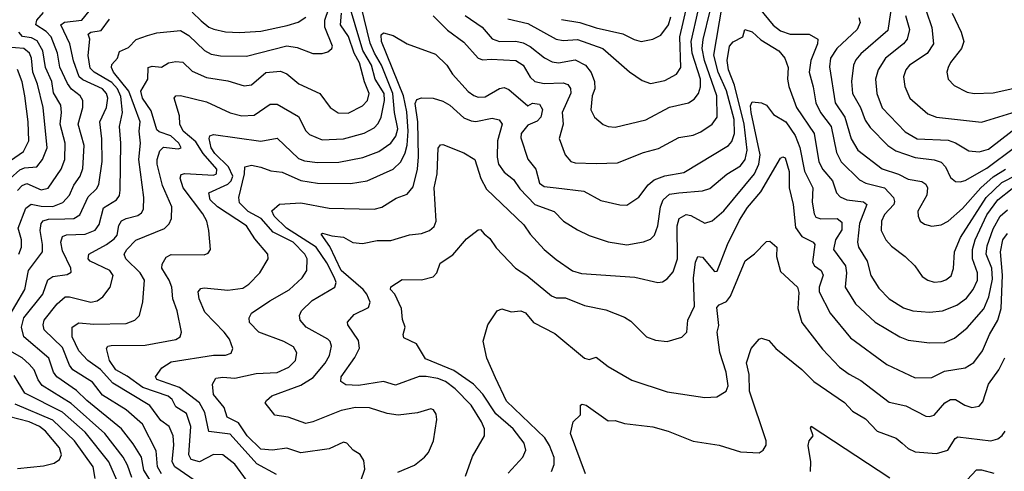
# Model space of a CAD drawing. Extents: x 1308313 to 1441400, y 959662 to 1036319.
# Tile 436 of 656: x 1374304 to 1378472, y 1016816 to 1018727. Entities that reach past the tile are written whole.
import ezdxf

# ---------------------------------------------------------------- set-up
doc = ezdxf.new("R2010")
doc.units = 0

msp = doc.modelspace()

# ---------------------------------------------------------------- linework, layer by layer
at = {"layer": '0CON10XD'}
for points in [[(1374249.8, 1017455), (1374326.9, 1017585), (1374341.1, 1017665), (1374400.3, 1017745), (1374401.6, 1017775), (1374391.4, 1017835), (1374395.3, 1017865), (1374404.3, 1017875.7), (1374426.8, 1017883.2), (1374495.5, 1017884.5), (1374534.1, 1017885.9), (1374559.5, 1017900.5), (1374595, 1017977.7), (1374629.2, 1018010.8), (1374640.1, 1018029.9), (1374652.9, 1018127.1), (1374652.5, 1018222.5), (1374643.5, 1018295), (1374672, 1018355), (1374678.1, 1018395), (1374672.6, 1018415), (1374654.7, 1018435), (1374572.3, 1018472.3), (1374555.6, 1018485.6), (1374532.6, 1018552.6), (1374517.4, 1018625), (1374478.2, 1018705), (1374493.5, 1018716.5), (1374567.5, 1018725), (1374635, 1018808.5)], [(1375265, 1016778.2), (1375215, 1016845.9), (1375165, 1016884.7), (1375125, 1016886.9), (1375065, 1016855.3), (1375029.6, 1016865), (1375020.8, 1016885), (1375029.1, 1017005), (1375010.6, 1017060.6), (1374965, 1017088.2), (1374949.4, 1017119.4), (1374933.4, 1017133.4), (1374825, 1017170.1), (1374758.8, 1017218.8), (1374711.7, 1017245), (1374684.4, 1017285), (1374671.5, 1017335), (1374678, 1017345), (1374691.6, 1017348.4), (1374835, 1017348.9), (1374965, 1017373.8), (1374984.2, 1017385), (1374988.9, 1017405), (1374970.4, 1017495), (1374953.2, 1017545), (1374948.3, 1017595), (1374937.7, 1017625), (1374906.2, 1017675), (1374907.8, 1017692.2), (1374925, 1017722.5), (1374945, 1017733.6), (1375085, 1017731.4), (1375101.7, 1017738.3), (1375112, 1017755), (1375105.6, 1017834.4), (1375096.2, 1017875), (1375080, 1017905), (1374997.1, 1018015), (1374983.2, 1018056.8), (1374988.3, 1018071.7), (1375003.9, 1018076.1), (1375125, 1018068.4), (1375137.2, 1018075), (1375139.6, 1018095), (1375080.6, 1018160.6), (1375050.3, 1018210.3), (1374996.4, 1018255), (1374982.2, 1018285), (1374980.2, 1018319.8), (1374958.2, 1018395), (1374965.4, 1018404.6), (1374985, 1018406.6), (1375095, 1018379.7), (1375195, 1018332.5), (1375245, 1018320.7), (1375297, 1018323), (1375365, 1018369.6), (1375395, 1018370), (1375485, 1018316.9), (1375515, 1018256.9), (1375530.8, 1018240.8), (1375585, 1018218.6), (1375675, 1018222.2), (1375763, 1018247), (1375805, 1018270), (1375822.2, 1018287.8), (1375835.1, 1018314.9), (1375848.7, 1018385), (1375847.1, 1018415), (1375809.1, 1018475), (1375793.7, 1018535), (1375756.5, 1018596.5), (1375692.2, 1018815)], [(1375391.7, 1016801.7), (1375307.7, 1016847.7), (1375195, 1016973.1), (1375105, 1016983.9), (1375088.8, 1017065), (1375065.8, 1017105.8), (1374980.8, 1017170.8), (1374884.4, 1017204.4), (1374880, 1017215), (1374906.7, 1017253.3), (1374945, 1017279.4), (1375125, 1017307), (1375175, 1017306.8), (1375199.2, 1017315), (1375206.9, 1017335), (1375192.1, 1017375), (1375170.3, 1017405), (1375088.6, 1017488.6), (1375063.8, 1017545), (1375060, 1017575), (1375071.2, 1017588.8), (1375085, 1017592.3), (1375185, 1017582.8), (1375249.5, 1017590.5), (1375275, 1017607.1), (1375320.5, 1017655), (1375356.9, 1017715), (1375354.4, 1017735), (1375299.3, 1017799.3), (1375264.7, 1017855), (1375141.7, 1017935), (1375111.4, 1017965), (1375105.5, 1017995), (1375185, 1018031.3), (1375199.2, 1018045), (1375206.7, 1018065), (1375188.8, 1018105), (1375130.2, 1018160.2), (1375115.5, 1018185), (1375105.9, 1018224.1), (1375108.9, 1018235), (1375125, 1018241.2), (1375325, 1018212.9), (1375395, 1018225.4), (1375485, 1018140.3), (1375509.7, 1018129.7), (1375565, 1018123), (1375655, 1018124.8), (1375756.6, 1018143.4), (1375825, 1018169.3), (1375875, 1018204.7), (1375896.2, 1018233.8), (1375905.6, 1018265), (1375890.9, 1018335), (1375883.5, 1018415), (1375835.7, 1018535), (1375805.6, 1018585), (1375788.5, 1018628.5), (1375750.2, 1018785)], [(1375748.2, 1016775), (1375765.4, 1016825), (1375761.1, 1016861.1), (1375746.3, 1016886.3), (1375715.8, 1016905), (1375688.8, 1016935), (1375675, 1016939.2), (1375615, 1016911.2), (1375495, 1016893.4), (1375435, 1016912.9), (1375375.2, 1016904.8), (1375325, 1016908.9), (1375267.3, 1016965), (1375230.9, 1017020.9), (1375182.9, 1017045), (1375169.6, 1017085), (1375125, 1017140.6), (1375120, 1017185), (1375135, 1017209.1), (1375165, 1017214.1), (1375215, 1017209.2), (1375305, 1017229), (1375395, 1017234.2), (1375444.3, 1017255.7), (1375472.1, 1017285), (1375476.9, 1017316.9), (1375462.9, 1017342.9), (1375422.9, 1017365), (1375316.5, 1017405), (1375277.8, 1017445), (1375275.6, 1017465), (1375285.7, 1017485), (1375363.4, 1017536.6), (1375445, 1017584), (1375500.4, 1017635), (1375519.6, 1017665), (1375520.8, 1017715), (1375511.8, 1017735), (1375462.4, 1017785), (1375377.2, 1017827.2), (1375327.2, 1017885), (1375271.7, 1017915), (1375235, 1017951.8), (1375232.1, 1017975), (1375255.8, 1018075), (1375257.1, 1018105), (1375285, 1018111), (1375325, 1018103.1), (1375368.1, 1018088.1), (1375415, 1018081.9), (1375495, 1018046.5), (1375565, 1018034.8), (1375705, 1018033.2), (1375775, 1018045.3), (1375885, 1018094.2), (1375918, 1018125), (1375936.6, 1018163.4), (1375943.9, 1018196.1), (1375948.4, 1018255), (1375943.3, 1018336.7), (1375928.4, 1018405), (1375836.2, 1018635), (1375835, 1018663.3), (1375845, 1018671.9), (1375885, 1018660.5), (1375945, 1018625.5), (1376065, 1018581.5), (1376113.1, 1018535), (1376136.7, 1018496.7), (1376203.4, 1018423.4), (1376226.1, 1018406.1), (1376245, 1018399.2), (1376275, 1018400.7), (1376335, 1018435.7), (1376355, 1018440.3), (1376375, 1018431.5), (1376455, 1018362), (1376475.5, 1018374.5), (1376505, 1018369.1), (1376517, 1018347), (1376509.7, 1018315), (1376495, 1018297.5), (1376455, 1018281.4), (1376427.5, 1018245), (1376425, 1018227.5), (1376455, 1018136.7), (1376489.4, 1018095), (1376505.2, 1018035.3), (1376525, 1018020.9), (1376575, 1018015.3), (1376691.9, 1018001.9), (1376765, 1017961.5), (1376845, 1017942.9), (1376875, 1017941.8), (1376925, 1017975.5), (1376965, 1018028.5), (1376990.3, 1018049.7), (1377035, 1018065.7), (1377115, 1018080.3), (1377305.2, 1018194.8), (1377318.3, 1018211.7), (1377329.7, 1018245), (1377328.3, 1018305), (1377296.1, 1018426.1), (1377261, 1018505), (1377242.6, 1018577.4), (1377277.5, 1018785)], [(1376370.6, 1018730.6), (1376455, 1018711.7), (1376575, 1018644.7), (1376605, 1018639.3), (1376665, 1018644), (1376772.2, 1018605), (1376885.8, 1018505.8), (1376939.5, 1018469.5), (1376975, 1018457.3), (1377035, 1018469.2), (1377085, 1018497.3), (1377102.5, 1018525), (1377098.8, 1018655), (1377131.4, 1018795)], [(1377995.8, 1018795.8), (1377978.7, 1018681.3), (1377865, 1018582.7), (1377843.4, 1018556.6), (1377834.2, 1018535), (1377824.8, 1018465), (1377828.9, 1018415), (1377863.8, 1018355), (1377882.5, 1018302.5), (1377905, 1018270.4), (1377978.9, 1018195), (1378012.8, 1018172.8), (1378094.1, 1018144.1), (1378175, 1018134.3), (1378205, 1018124.1), (1378222.6, 1018105), (1378245, 1018059.5), (1378265, 1018042.9), (1378285, 1018040.4), (1378306.4, 1018046.4), (1378398.3, 1018098.3), (1378515, 1018186)], [(1374300.5, 1017735), (1374312.5, 1017765), (1374312.3, 1017795), (1374297.4, 1017845), (1374330.2, 1017929.8), (1374353.4, 1017946.6), (1374395, 1017937.9), (1374445, 1017937), (1374487.1, 1017952.9), (1374515, 1017984.6), (1374533.5, 1018026.5), (1374561, 1018065), (1374572.4, 1018097.6), (1374576.7, 1018195), (1374551.3, 1018285), (1374571.7, 1018355), (1374571.2, 1018385), (1374560.3, 1018405), (1374523.2, 1018433.2), (1374507, 1018457), (1374475, 1018526.4), (1374463.9, 1018585), (1374437.7, 1018655), (1374416.9, 1018676.9), (1374373, 1018705), (1374376.7, 1018725), (1374405, 1018757.5)], [(1374904, 1016805), (1374887.1, 1016835), (1374881.6, 1016901.6), (1374824.6, 1017014.6), (1374755.1, 1017075.1), (1374655, 1017137.4), (1374612.7, 1017192.7), (1374530, 1017245), (1374514.8, 1017265), (1374485, 1017339.5), (1374408.1, 1017415), (1374403.2, 1017435), (1374407.9, 1017455), (1374463.4, 1017525), (1374496.5, 1017553.5), (1374515.9, 1017554.1), (1374605, 1017531.1), (1374632.8, 1017537.2), (1374655.7, 1017554.3), (1374687.3, 1017595), (1374700, 1017645), (1374686.2, 1017665), (1374603.1, 1017705), (1374594, 1017715), (1374596.8, 1017735), (1374672, 1017775), (1374705, 1017799.3), (1374716.4, 1017815), (1374723.9, 1017856.1), (1374734.9, 1017875.1), (1374755, 1017886), (1374805, 1017897.8), (1374820.5, 1017909.5), (1374828.4, 1017925), (1374830.2, 1017975), (1374809.2, 1018135), (1374815.6, 1018205), (1374810.6, 1018255), (1374814.4, 1018295), (1374766.7, 1018425), (1374702.2, 1018505), (1374692.5, 1018525), (1374695, 1018536.9), (1374717.9, 1018565), (1374727.3, 1018592.7), (1374765, 1018609.1), (1374797, 1018643), (1374845, 1018660.3), (1374885, 1018672.2), (1374985, 1018681.2), (1375020.4, 1018660.4), (1375086.2, 1018596.2), (1375115, 1018581.6), (1375154.3, 1018574.3), (1375265, 1018573.2), (1375435, 1018616.5), (1375479.6, 1018609.6), (1375545, 1018584.6), (1375585, 1018584.5), (1375608.6, 1018591.4), (1375625.4, 1018604.6), (1375628.5, 1018615), (1375595.5, 1018695), (1375596.6, 1018725), (1375612.3, 1018775)], [(1375065, 1016762.5), (1374961, 1016835), (1374949.8, 1016855), (1374957.2, 1016927.2), (1374954.2, 1016965), (1374937.8, 1017005), (1374901.2, 1017031.2), (1374855, 1017094.2), (1374699.1, 1017189.1), (1374646.6, 1017246.6), (1374593.1, 1017285), (1374555, 1017325.8), (1374526.7, 1017385), (1374526.4, 1017425), (1374555, 1017444.7), (1374618, 1017438), (1374755, 1017441.6), (1374791.4, 1017455), (1374812.2, 1017475), (1374825, 1017532.5), (1374832.4, 1017625), (1374814.2, 1017655), (1374754, 1017715), (1374746.8, 1017735), (1374758, 1017755), (1374796, 1017794), (1374917.2, 1017842.8), (1374937, 1017863), (1374947.3, 1017885), (1374948.2, 1017935), (1374909.4, 1018025), (1374886.3, 1018115), (1374886.8, 1018135), (1374898.3, 1018171.7), (1374912.6, 1018187.4), (1374975, 1018180), (1374988.1, 1018185), (1374977.5, 1018205), (1374943.6, 1018235), (1374895, 1018251.9), (1374885, 1018260.8), (1374861, 1018341), (1374824.9, 1018395), (1374816.6, 1018425), (1374846.9, 1018475), (1374847.9, 1018525), (1374865, 1018531.1), (1374904.2, 1018525.8), (1374934.2, 1018545), (1374965, 1018550.8), (1374995, 1018547.7), (1375035, 1018510), (1375095, 1018482.2), (1375185, 1018468.8), (1375255, 1018446.7), (1375285, 1018451.1), (1375346.4, 1018503.6), (1375408.8, 1018508.8), (1375435, 1018498.5), (1375485.8, 1018455.8), (1375575.3, 1018415.3), (1375619.1, 1018355), (1375652.7, 1018332.7), (1375695, 1018331.9), (1375755, 1018363.1), (1375776.7, 1018385), (1375783.1, 1018415), (1375763.8, 1018463.8), (1375743.1, 1018545), (1375720.7, 1018585), (1375696.5, 1018656.5), (1375662.3, 1018705), (1375665.9, 1018755)], [(1375035, 1018759.2), (1375071.9, 1018721.9), (1375105, 1018695.3), (1375126.6, 1018686.6), (1375175, 1018675.7), (1375235, 1018673.4), (1375325, 1018679.3), (1375437.3, 1018702.7), (1375482.9, 1018717.1), (1375515, 1018737.5)], [(1376055, 1018743.2), (1376115, 1018682.6), (1376185, 1018632.4), (1376245, 1018564.7), (1376265, 1018557.1), (1376299.5, 1018560.5), (1376405, 1018554.4), (1376434.9, 1018534.9), (1376465, 1018483.8), (1376485.6, 1018465.6), (1376525, 1018457), (1376605, 1018460), (1376625, 1018452.7), (1376636.2, 1018436.2), (1376636.9, 1018416.9), (1376600.7, 1018335), (1376604.7, 1018285), (1376588.2, 1018225), (1376613.5, 1018155), (1376637.4, 1018127.4), (1376655, 1018121.5), (1376745, 1018117.8), (1376835, 1018121.2), (1376945, 1018164.6), (1377008.7, 1018181.3), (1377095, 1018227.9), (1377155, 1018238.2), (1377188, 1018252), (1377235.7, 1018284.3), (1377256.6, 1018315), (1377254.8, 1018405.2), (1377203.6, 1018555), (1377193, 1018605), (1377196.8, 1018643.2), (1377227.2, 1018765)], [(1376190.2, 1018745), (1376262.5, 1018695), (1376305, 1018646), (1376335, 1018634.7), (1376405, 1018636.5), (1376435, 1018629.6), (1376465, 1018613.8), (1376525.2, 1018565.2), (1376558.5, 1018548.5), (1376585, 1018544.3), (1376655, 1018558), (1376699.2, 1018535), (1376723.3, 1018503.3), (1376738.1, 1018465), (1376738.6, 1018435), (1376727.7, 1018405), (1376722.5, 1018345), (1376737.1, 1018315), (1376773.9, 1018283.9), (1376795, 1018274.4), (1376825, 1018272.5), (1376955, 1018303.3), (1377055, 1018356.6), (1377135, 1018375.4), (1377158.8, 1018391.2), (1377177.2, 1018415), (1377186.6, 1018443.4), (1377186.2, 1018475), (1377151.2, 1018585), (1377147.2, 1018635), (1377176.2, 1018765)], [(1377435, 1018776.2), (1377494.3, 1018704.3), (1377525, 1018680.7), (1377566.3, 1018666.3), (1377645.6, 1018665.6), (1377683.5, 1018645), (1377681.8, 1018625), (1377653.7, 1018555), (1377645.7, 1018505.7), (1377663.6, 1018443.6), (1377673.9, 1018375), (1377694.4, 1018335), (1377738.8, 1018275), (1377761.5, 1018165), (1377781.2, 1018125), (1377858.8, 1018048.8), (1377885.8, 1018035.8), (1377965.1, 1018015.1), (1378002.8, 1017975), (1378007.8, 1017957.8), (1378004.3, 1017945), (1377965, 1017902.7), (1377951.8, 1017875), (1377951.2, 1017835), (1377970.8, 1017795), (1377995, 1017768.8), (1378052.2, 1017725), (1378092.9, 1017685), (1378125, 1017640.8), (1378148.8, 1017625), (1378175, 1017616.7), (1378205, 1017618.5), (1378225, 1017625.6), (1378246.5, 1017643.5), (1378256.6, 1017673.4), (1378260.8, 1017745), (1378286.3, 1017805), (1378394.9, 1017975.1), (1378461.4, 1018038.6), (1378525, 1018071.1)], [(1378054.5, 1018745), (1378070.9, 1018685), (1378061.4, 1018645), (1378046.1, 1018625), (1377969.2, 1018565), (1377937.5, 1018515), (1377927.5, 1018475), (1377933.2, 1018415), (1377954.5, 1018354.5), (1378052.9, 1018252.9), (1378102.6, 1018222.6), (1378235, 1018217.2), (1378265, 1018206.6), (1378321.9, 1018171.9), (1378365, 1018167.5), (1378405, 1018179.7), (1378505, 1018256.3)], [(1378141, 1018765), (1378165.3, 1018694.7), (1378172.7, 1018625), (1378145.5, 1018584.5), (1378070.4, 1018535), (1378055, 1018514.3), (1378046, 1018485), (1378051.1, 1018445), (1378072.7, 1018395), (1378148.5, 1018328.5), (1378185, 1018315.3), (1378375, 1018294.1), (1378595, 1018361.3)], [(1378251.3, 1018755), (1378290, 1018675), (1378300.7, 1018635), (1378291.5, 1018605), (1378245, 1018546.7), (1378234.5, 1018525), (1378229.5, 1018505), (1378234.4, 1018475), (1378259.2, 1018449.2), (1378315, 1018420.8), (1378345, 1018414.7), (1378425, 1018417.1), (1378546.1, 1018443.9)], [(1374861.2, 1016771.2), (1374830.6, 1016820.6), (1374819.5, 1016875), (1374785, 1016932.2), (1374735.4, 1016995.4), (1374588.1, 1017115), (1374545, 1017157.7), (1374462.3, 1017215), (1374448.1, 1017235), (1374428.4, 1017295), (1374321.9, 1017385), (1374312.5, 1017425), (1374321.9, 1017465), (1374402, 1017565), (1374424.2, 1017625.8), (1374445, 1017640.5), (1374505, 1017648), (1374522.1, 1017657.9), (1374520.9, 1017675), (1374485, 1017748.5), (1374478.8, 1017785), (1374485, 1017810), (1374503.1, 1017816.9), (1374581.2, 1017818.8), (1374623.8, 1017836.2), (1374640.3, 1017859.7), (1374659.3, 1017930.7), (1374714.6, 1017965), (1374726.5, 1017983.5), (1374730.2, 1018005), (1374732.8, 1018205), (1374726.4, 1018275), (1374739.5, 1018335), (1374732.6, 1018402.6), (1374718.2, 1018435), (1374695, 1018461.5), (1374620, 1018505), (1374602.7, 1018522.7), (1374594.2, 1018575), (1374601.6, 1018645), (1374595, 1018665.6), (1374605, 1018674), (1374648.8, 1018681.2), (1374685, 1018729.1)], [(1376598.4, 1018728.4), (1376675, 1018715.9), (1376745, 1018692.9), (1376858, 1018668), (1376905, 1018642.8), (1376935, 1018634.7), (1376985, 1018645.3), (1377018.2, 1018661.8), (1377050.6, 1018705), (1377060.9, 1018739.1)], [(1377855.9, 1018735.9), (1377862.7, 1018715), (1377849.6, 1018685), (1377763.7, 1018605), (1377735.8, 1018565), (1377732.7, 1018527.3), (1377755.7, 1018375), (1377797.7, 1018315), (1377823.5, 1018223.5), (1377851.6, 1018175), (1377955, 1018096.3), (1378023.8, 1018073.8), (1378065, 1018052.6), (1378122.6, 1018042.6), (1378140.2, 1018030.3), (1378147.1, 1018015), (1378143.6, 1017985), (1378106.6, 1017916.6), (1378106.9, 1017895), (1378115.8, 1017875), (1378135, 1017861.4), (1378165, 1017853.5), (1378205, 1017858.9), (1378235, 1017874.7), (1378295, 1017927.4), (1378372.4, 1018015), (1378425, 1018061.4), (1378477, 1018095)], [(1374295, 1018004.7), (1374315, 1018025.2), (1374335, 1018033.2), (1374395, 1018007), (1374425, 1018013.5), (1374479.8, 1018095), (1374495.6, 1018135), (1374497.3, 1018205), (1374475.2, 1018285), (1374481.5, 1018335), (1374478.4, 1018365), (1374447.5, 1018417.5), (1374441.2, 1018465), (1374414, 1018525), (1374402.9, 1018595), (1374377.8, 1018637.8), (1374355, 1018650.1), (1374316, 1018656), (1374301, 1018675)], [(1375905, 1016811.2), (1375975, 1016841.8), (1376018.6, 1016875), (1376034.4, 1016895), (1376055.7, 1016945), (1376070, 1017035), (1376067, 1017057), (1376055.7, 1017075.7), (1376045, 1017080), (1375987.6, 1017062.4), (1375906.7, 1017053.3), (1375860.4, 1017060.4), (1375785, 1017084), (1375725.3, 1017085.3), (1375665, 1017072.6), (1375545, 1017024.7), (1375515, 1017018.2), (1375441.2, 1017045), (1375385, 1017053.8), (1375343.8, 1017105), (1375348.8, 1017115), (1375372, 1017135), (1375495, 1017180), (1375546.7, 1017213.3), (1375597.2, 1017272.8), (1375615.5, 1017305.5), (1375623.8, 1017345), (1375618.2, 1017365), (1375608.5, 1017375), (1375516.9, 1017425), (1375492.2, 1017455), (1375488.2, 1017475), (1375497.9, 1017495), (1375542, 1017538), (1375638.5, 1017595), (1375643.4, 1017615), (1375636.3, 1017635), (1375605, 1017698.6), (1375558.8, 1017765), (1375434, 1017845), (1375381.4, 1017895), (1375372.1, 1017917.9), (1375403.8, 1017946.2), (1375495, 1017952.6), (1375615, 1017929.5), (1375805.3, 1017924.7), (1375837, 1017933), (1375898, 1017972), (1375945, 1017988.8), (1375969.9, 1018020.1), (1375988.1, 1018095), (1375993.1, 1018146.9), (1375989.4, 1018295), (1375977.9, 1018372.1), (1375985, 1018388.7), (1376005, 1018396.2), (1376055, 1018395.4), (1376095, 1018382.2), (1376125, 1018364.7), (1376185, 1018312.4), (1376215, 1018298.9), (1376235, 1018296.9), (1376305, 1018309.7), (1376333.9, 1018303.9), (1376346.2, 1018285), (1376327, 1018215), (1376324.8, 1018144.8), (1376331.2, 1018115), (1376355, 1018081.2), (1376395, 1018050.4), (1376421.2, 1018011.2), (1376485, 1017945.6), (1376566.9, 1017915), (1376605.7, 1017875), (1376665, 1017837.5), (1376715, 1017813.6), (1376795, 1017786.9), (1376875, 1017774.6), (1376945, 1017786.2), (1376975, 1017797.8), (1376990.9, 1017815), (1377005, 1017854), (1377017.3, 1017935), (1377028, 1017965), (1377055, 1017988), (1377095, 1017993.9), (1377195, 1018002.9), (1377225, 1018012.5), (1377297.1, 1018072.9), (1377355, 1018109.1), (1377375.8, 1018135), (1377383.3, 1018175), (1377371.1, 1018285), (1377330, 1018450), (1377304.9, 1018515), (1377298.5, 1018555), (1377308.9, 1018615), (1377325, 1018633.3), (1377365.5, 1018654.5), (1377374.2, 1018685.8), (1377405, 1018675.4), (1377441.7, 1018641.7), (1377517.2, 1018595), (1377543.2, 1018565), (1377557.8, 1018525), (1377554.2, 1018475), (1377559.7, 1018445), (1377593, 1018355), (1377667, 1018245), (1377687.2, 1018125), (1377703.4, 1018093.4), (1377745.5, 1018045.5), (1377762.2, 1017995), (1377777.2, 1017977.2), (1377805, 1017964.8), (1377876.4, 1017956.4), (1377890.8, 1017945), (1377858.9, 1017865), (1377850.5, 1017785), (1377855.3, 1017765), (1377891.2, 1017705), (1377906.8, 1017645), (1377941.4, 1017591.4), (1377985.2, 1017545.2), (1378045, 1017507.3), (1378085.3, 1017494.7), (1378155, 1017488.8), (1378211.2, 1017495), (1378271, 1017519), (1378311.6, 1017548.4), (1378340, 1017585), (1378358, 1017625), (1378359, 1017655), (1378337.5, 1017715), (1378338, 1017755), (1378349.4, 1017795), (1378398.3, 1017901.7), (1378444.5, 1017965), (1378505, 1018012.1)], [(1374264.2, 1018055), (1374305, 1018091.8), (1374325, 1018099.9), (1374377.1, 1018105), (1374401.2, 1018135), (1374420.6, 1018185), (1374404.1, 1018355), (1374380, 1018455), (1374360.6, 1018505), (1374354.6, 1018564.6), (1374346.2, 1018586.2), (1374322.2, 1018605), (1374251.4, 1018611.4)], [(1374265, 1018130.6), (1374320.6, 1018169.4), (1374342.8, 1018215), (1374340.8, 1018295), (1374326.3, 1018405), (1374314.4, 1018464.4), (1374295, 1018516.5)], [(1376191.9, 1016795), (1376221.5, 1016878.5), (1376271.2, 1016965), (1376271.3, 1016995), (1376258.6, 1017025), (1376214.8, 1017095), (1376147.7, 1017165), (1376106.7, 1017195), (1376075, 1017208.2), (1376025, 1017217.5), (1375995, 1017216.2), (1375895, 1017179.5), (1375845, 1017196), (1375738.4, 1017178.4), (1375685, 1017182.1), (1375664.2, 1017195), (1375665.6, 1017215), (1375723.1, 1017296.9), (1375743.4, 1017336.6), (1375738.7, 1017368.7), (1375693.5, 1017435), (1375692.6, 1017447.4), (1375720.3, 1017479.7), (1375780.9, 1017509.1), (1375788.1, 1017531.9), (1375774.4, 1017565), (1375758.1, 1017585), (1375665.6, 1017665), (1375617.2, 1017767.2), (1375580.6, 1017819.4), (1375585.8, 1017824.2), (1375625, 1017811.6), (1375675, 1017806.1), (1375715, 1017784.4), (1375755, 1017780), (1375817.4, 1017792.6), (1375875, 1017792.3), (1375955, 1017816.1), (1376005, 1017821.5), (1376039.2, 1017835), (1376058.8, 1017851.2), (1376067.5, 1017875), (1376059.2, 1018015), (1376071.1, 1018075), (1376076.3, 1018183.7), (1376085, 1018197.1), (1376095, 1018199.4), (1376185, 1018163.1), (1376230.6, 1018135), (1376255.7, 1018055), (1376279.8, 1018009.8), (1376438.5, 1017858.5), (1376465, 1017819.1), (1376524.1, 1017754.1), (1376575, 1017711.8), (1376645, 1017664.5), (1376682.6, 1017652.6), (1376907.9, 1017637.9), (1377005, 1017614.4), (1377025, 1017616.9), (1377045, 1017630), (1377069.9, 1017660.1), (1377088.4, 1017715), (1377087, 1017855), (1377095.4, 1017885), (1377125, 1017903.2), (1377145, 1017898.7), (1377205, 1017866.2), (1377235, 1017876.2), (1377285, 1017918), (1377415, 1018074.7), (1377433.3, 1018115), (1377438.3, 1018155), (1377400.2, 1018335), (1377397.8, 1018362.2), (1377405, 1018379.2), (1377445, 1018375.8), (1377465, 1018365.6), (1377495, 1018326.1), (1377546.9, 1018295), (1377586.6, 1018236.6), (1377606, 1018186), (1377626.1, 1018086.1), (1377661.2, 1018015), (1377659.3, 1017955), (1377666.6, 1017905), (1377675, 1017891.1), (1377695, 1017884), (1377765.2, 1017885.2), (1377785, 1017870.8), (1377785, 1017837.1), (1377757.1, 1017795), (1377748.9, 1017755), (1377799.3, 1017685), (1377803.5, 1017655), (1377798.7, 1017595), (1377842.5, 1017525), (1377925, 1017446.8), (1378030, 1017385), (1378065, 1017370.9), (1378155, 1017358.7), (1378218.7, 1017361.3), (1378261.5, 1017378.5), (1378315, 1017423.1), (1378385, 1017503.2), (1378406.4, 1017553.6), (1378421.8, 1017628.2), (1378419.6, 1017675), (1378396, 1017735), (1378400.2, 1017769.8), (1378425, 1017841.8), (1378455, 1017896.2), (1378485, 1017923)], [(1376372.3, 1016807.7), (1376433.6, 1016875), (1376446.2, 1016905), (1376439.6, 1016935), (1376393.2, 1016995), (1376319.4, 1017059.4), (1376265, 1017141.4), (1376225, 1017183.8), (1376142.6, 1017242.6), (1376021.9, 1017291.9), (1375983.8, 1017355), (1375930.6, 1017380.6), (1375927.8, 1017395), (1375936.7, 1017425), (1375925, 1017457.5), (1375920.9, 1017505), (1375892.5, 1017565), (1375874.2, 1017585.8), (1375875, 1017596), (1375923, 1017627), (1376005, 1017625.5), (1376055, 1017639.2), (1376070, 1017655), (1376083.8, 1017696.2), (1376137.7, 1017732.3), (1376195, 1017800), (1376245, 1017838), (1376255, 1017838.8), (1376270.9, 1017820.9), (1376295, 1017800.6), (1376320.9, 1017760.9), (1376403.6, 1017675), (1376450.4, 1017645), (1376555, 1017558.2), (1376575, 1017550), (1376615, 1017549.6), (1376695, 1017517.8), (1376785, 1017498.5), (1376865, 1017467.8), (1376890.9, 1017450.9), (1376958, 1017385), (1376995, 1017370.5), (1377044.4, 1017365.6), (1377107.2, 1017382.8), (1377127.8, 1017405), (1377132.1, 1017455), (1377160.9, 1017515), (1377156.7, 1017635), (1377165, 1017701.2), (1377174.7, 1017725.3), (1377195, 1017722.5), (1377245, 1017661.9), (1377257.4, 1017662.6), (1377300.2, 1017775), (1377351.9, 1017878.2), (1377385, 1017931.6), (1377441.2, 1017998.8), (1377525, 1018140.8), (1377535, 1018146.4), (1377545, 1018142.2), (1377561.3, 1018085), (1377562.1, 1018015), (1377579, 1017945), (1377588.2, 1017848.2), (1377615, 1017809.6), (1377662.9, 1017785), (1377670, 1017775), (1377660.5, 1017700.5), (1377669.3, 1017685), (1377697.1, 1017665), (1377705.3, 1017645.3), (1377688.4, 1017595), (1377688.3, 1017575), (1377735, 1017484.5), (1377820.4, 1017380.4), (1377975, 1017268), (1378095, 1017211.3), (1378165, 1017213.3), (1378219.1, 1017239.1), (1378305.8, 1017254.2), (1378343.5, 1017276.5), (1378380, 1017325), (1378409.8, 1017395), (1378444.9, 1017455.1), (1378459.1, 1017505), (1378465.1, 1017645.1), (1378456, 1017745), (1378465.5, 1017795), (1378485, 1017821.6)], [(1376555.4, 1016815), (1376567.1, 1016845), (1376566.4, 1016873.6), (1376546.6, 1016925), (1376526.9, 1016956.9), (1376365, 1017111.8), (1376318.8, 1017211.2), (1376281.9, 1017295), (1376266, 1017366), (1376286.5, 1017435), (1376325.8, 1017495), (1376345, 1017503.1), (1376385, 1017490), (1376425, 1017494.3), (1376445, 1017486.9), (1376479.2, 1017445), (1376568.9, 1017398.9), (1376695, 1017294.5), (1376715, 1017288.6), (1376745, 1017298.6), (1376795, 1017259.4), (1376895, 1017201.8), (1377045, 1017152.5), (1377205, 1017127.8), (1377255, 1017131.4), (1377295, 1017154.2), (1377302.7, 1017177.3), (1377295.4, 1017235), (1377267.7, 1017317.8), (1377257, 1017405), (1377263.2, 1017433.2), (1377255, 1017509.2), (1377265, 1017520.5), (1377295.7, 1017534.3), (1377313.7, 1017556.3), (1377375, 1017707.1), (1377415, 1017736), (1377465, 1017787.8), (1377480.3, 1017790.3), (1377509.4, 1017765), (1377507.3, 1017725), (1377525, 1017660.7), (1377596.8, 1017595), (1377602.1, 1017572.1), (1377598.7, 1017505), (1377615.4, 1017445), (1377702.6, 1017332.6), (1377775, 1017256.9), (1377816.1, 1017226.1), (1377865, 1017200.4), (1377985, 1017107.9), (1378055, 1017092.7), (1378139.5, 1017049.5), (1378155, 1017047.1), (1378175, 1017053.6), (1378220.9, 1017105), (1378245, 1017120), (1378265, 1017120), (1378305, 1017095.4), (1378335, 1017086.2), (1378365, 1017091.5), (1378380.9, 1017109.1), (1378405.2, 1017184.8), (1378449.5, 1017245), (1378473.8, 1017296.2)], [(1376699.4, 1016805), (1376635.7, 1016975), (1376646.7, 1017025), (1376678.8, 1017055), (1376678, 1017095), (1376685, 1017100), (1376702, 1017095), (1376795, 1017029.2), (1376825, 1017030), (1376865, 1017018), (1376984.3, 1017004.3), (1377050, 1016985), (1377155, 1016943.1), (1377265, 1016926.7), (1377355, 1016898.1), (1377435, 1016894.4), (1377451.2, 1016905), (1377464.4, 1016925.6), (1377463.6, 1016945), (1377394.2, 1017155), (1377392.7, 1017225), (1377380.9, 1017275), (1377400, 1017335), (1377433.8, 1017375), (1377445, 1017379.2), (1377475, 1017369.4), (1377505, 1017335.8), (1377615, 1017246.5), (1377665.5, 1017195), (1377795, 1017106.2), (1377830.2, 1017070.2), (1377885, 1017037.5), (1377933.5, 1016985), (1378015, 1016956.1), (1378039.6, 1016935), (1378065, 1016911.8), (1378095, 1016897.9), (1378185, 1016891.5), (1378233.1, 1016905), (1378264.6, 1016955), (1378275, 1016961.2), (1378415, 1016944.1), (1378445, 1016952.5), (1378463.2, 1016966.8), (1378476.2, 1016985)], [(1374779.6, 1016789.6), (1374761.4, 1016841.4), (1374742.2, 1016875), (1374664.8, 1016975), (1374522.6, 1017102.6), (1374399.2, 1017179.2), (1374382.6, 1017202.6), (1374365.2, 1017245), (1374345, 1017269.7), (1374315, 1017295.2), (1374262.8, 1017325)], [(1374725.6, 1016755.6), (1374682.3, 1016855), (1374581.1, 1016981.1), (1374486, 1017066), (1374325.7, 1017145.7), (1374281.5, 1017221.5)], [(1374624.2, 1016785), (1374616, 1016835), (1374536.7, 1016945), (1374445, 1017032.7), (1374285, 1017099.3)], [(1374295, 1016827.3), (1374405, 1016839.3), (1374450, 1016850), (1374473.3, 1016865), (1374481.3, 1016885), (1374473.1, 1016915), (1374413.3, 1016985), (1374388.8, 1017005), (1374345, 1017024.8), (1374257.5, 1017047.5)], [(1377651.1, 1016815), (1377653.1, 1016855), (1377642.5, 1016925), (1377646, 1016944), (1377663.3, 1016965), (1377652.3, 1016997.7), (1377655, 1017007.1), (1377988.1, 1016788.1)], [(1378295, 1016757.9), (1378355, 1016821.2), (1378375, 1016822), (1378427.7, 1016807.7)]]:
    msp.add_lwpolyline(points, dxfattribs=at)

doc.saveas('drawing.dxf')
